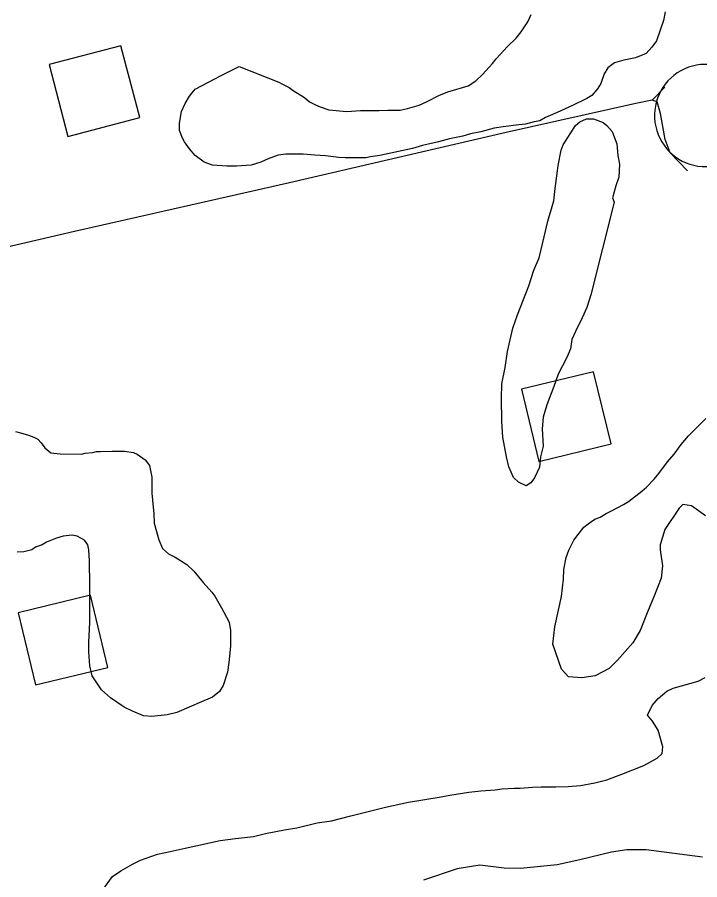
# Model space of a CAD drawing. Extents: x 3297753 to 3335611, y 652252 to 677623.
# Drawn here: x 3302295.5 to 3302663.3, y 674758.2 to 675222.9 of the extents above; entities that cross this region are included whole.
import ezdxf

# ---------------------------------------------------------------- set-up
doc = ezdxf.new("R2010")
doc.units = 0
for name, color, linetype in [('V-BLDG-OTLN', 7, 'Continuous'), ('V-ROAD-CNTR', 7, 'Continuous'), ('V-SITE-VEGE', 7, 'Continuous'), ('V-TOPO-SHOR', 7, 'Continuous')]:
    doc.layers.add(name, color=color, linetype=linetype)

msp = doc.modelspace()

# ---------------------------------------------------------------- linework, layer by layer
at = {"layer": 'V-BLDG-OTLN'}
for points in [[(3302312.67, 675197.34), (3302322.83, 675158.66), (3302361.52, 675168.82), (3302351.35, 675207.51)], [(3302606.06, 675031.87), (3302567.18, 675022.47), (3302576.57, 674983.59), (3302615.45, 674992.98)], [(3302334.89, 674911.44), (3302296.01, 674902.04), (3302305.4, 674863.16), (3302344.28, 674872.56)]]:
    msp.add_lwpolyline(points, close=True, dxfattribs=at)
at = {"layer": 'V-ROAD-CNTR'}
for centre, radius, start, end in [((3303617.45, 674890.77), 1457.8, 151.66554, 172.41968), ((3302666.44, 675169.94), 27.56, 45.4474, 339.5083)]:
    msp.add_arc(centre, radius, start, end, dxfattribs=at)
at = {"layer": 'V-SITE-VEGE'}
for points in [[(3302644.61, 675225.76), (3302643.77, 675221.09), (3302639.89, 675210.11), (3302637.41, 675206.81), (3302634.38, 675203.25), (3302628.6, 675201.07), (3302622.28, 675199.71), (3302617.33, 675198.35), (3302613.75, 675195.61), (3302611.82, 675192.32), (3302609.88, 675187.1), (3302608.22, 675184.36), (3302605.19, 675180.8), (3302602.44, 675179.16), (3302594.73, 675175.33), (3302586.48, 675171.51), (3302580.15, 675168.77), (3302577.13, 675167.14), (3302574.1, 675166.59), (3302569.43, 675165.23), (3302565.85, 675164.97), (3302557.33, 675163.89), (3302552.39, 675163.08), (3302545.23, 675161.17), (3302539.74, 675160.09), (3302535.61, 675158.73), (3302528.46, 675157.37), (3302522.41, 675155.74), (3302513.89, 675153.84), (3302508.39, 675152.21), (3302490.79, 675148.41), (3302485.84, 675147.59), (3302483.37, 675147.05), (3302472.1, 675147.08), (3302468.81, 675147.36), (3302461.66, 675148.21), (3302455.89, 675148.5), (3302449.58, 675149.07), (3302440.23, 675149.09), (3302436.11, 675148.55), (3302430.61, 675146.65), (3302426.76, 675144.73), (3302421.53, 675143.1), (3302413.56, 675142.57), (3302408.34, 675142.58), (3302400.64, 675143.15), (3302396.25, 675144.81), (3302391.32, 675148.4), (3302388.31, 675151.98), (3302385.57, 675155.83), (3302384.47, 675157.76), (3302382.84, 675161.89), (3302382.85, 675165.73), (3302383.96, 675172.05), (3302385.9, 675176.44), (3302388.38, 675180.28), (3302389.76, 675182.2), (3302391.42, 675184.12), (3302405.45, 675191.5), (3302415.08, 675196.42), (3302436.49, 675187.85), (3302438.41, 675186.74), (3302441.98, 675185.08), (3302444.17, 675183.43), (3302450.21, 675179.57), (3302452.95, 675177.36), (3302456.24, 675175.7), (3302458.71, 675174.6), (3302463.38, 675172.94), (3302473, 675172.09), (3302480.41, 675172.61), (3302490.58, 675172.59), (3302495.26, 675172.85), (3302501.85, 675172.83), (3302505.7, 675173.65), (3302512.03, 675175.55), (3302516.43, 675177.46), (3302522.75, 675180.75), (3302527.43, 675182.66), (3302538.43, 675185.92), (3302542.56, 675188.66), (3302546.14, 675191.95), (3302551.65, 675197.98), (3302553.58, 675200.45), (3302559.65, 675207.03), (3302564.33, 675211.69), (3302567.09, 675214.97), (3302570.68, 675220.46), (3302572.33, 675224.3)], [(3302645.88, 674983.39), (3302649.46, 674987.5), (3302653.32, 674992.71), (3302657.18, 674997.37), (3302666.55, 675006.69)], [(3302294.47, 674999.72), (3302297.21, 674998.89), (3302301.61, 674997.78), (3302304.35, 674996.68), (3302306.55, 674995.57), (3302308.47, 674993.64), (3302310.38, 674990.89), (3302313.67, 674988.13), (3302318.62, 674987.57), (3302330.16, 674987.54), (3302332.08, 674988.08), (3302336.2, 674988.35), (3302338.13, 674988.89), (3302340.33, 674988.89), (3302346.65, 674989.14)], [(3302346.65, 674989.14), (3302353.24, 674989.12), (3302358.19, 674988.29), (3302360.11, 674987.46), (3302364.5, 674984.42), (3302366.69, 674981.39), (3302368.04, 674975.07), (3302368.02, 674966.55), (3302368.29, 674962.7), (3302369.09, 674955.28), (3302369.35, 674950.34), (3302371.8, 674941.26), (3302373.71, 674936.58), (3302377, 674933.83), (3302380.57, 674931.9), (3302386.88, 674928.03), (3302390.71, 674924.45), (3302395.65, 674918.39), (3302400.3, 674913.16), (3302401.95, 674910.95), (3302405.5, 674904.62), (3302406.87, 674902.42), (3302409.6, 674896.92), (3302410.41, 674892.52), (3302410.39, 674884), (3302409.54, 674875.21), (3302408.7, 674869.99), (3302406.49, 674862.85), (3302404.55, 674859.56), (3302400.7, 674856.55), (3302393.55, 674853.55), (3302389.42, 674851.63), (3302381.44, 674848.36), (3302376.22, 674847), (3302367.97, 674846.19), (3302363.58, 674846.48), (3302357.54, 674848.97), (3302353.15, 674851.18), (3302345.74, 674856.15), (3302340.81, 674860.56), (3302335.88, 674867.99), (3302334.52, 674873.49), (3302333.99, 674880.91), (3302334, 674886.13), (3302334.58, 674896.85), (3302334.65, 674920.75), (3302334.39, 674926.25), (3302334.4, 674930.09), (3302334.14, 674935.87), (3302333.6, 674938.62), (3302331.68, 674941.09), (3302327.84, 674943.31), (3302325.09, 674943.86), (3302320.15, 674943.32), (3302316.57, 674942.24), (3302311.34, 674940.05), (3302308.87, 674938.68), (3302305.29, 674937.32), (3302303.36, 674935.95), (3302298.96, 674934.86), (3302295.39, 674934.6)], [(3302666.41, 674954.21), (3302658.73, 674959.72), (3302654.06, 674960.29), (3302652.13, 674958.37), (3302644.41, 674946.85), (3302641.91, 674938.61), (3302641.9, 674935.86), (3302643.25, 674927.34), (3302642.41, 674920.74), (3302638.54, 674910.59), (3302635.22, 674902.91), (3302631.07, 674892.48), (3302627.2, 674885.89), (3302618.93, 674876.57), (3302614.52, 674871.91), (3302606.82, 674868.08), (3302599.68, 674867.01), (3302592.53, 674867.57), (3302588.7, 674871.7), (3302584.06, 674885.18), (3302585.18, 674894.52), (3302588.8, 674910.73), (3302589.92, 674920.06), (3302589.94, 674925.28), (3302591.33, 674931.88), (3302592.72, 674935.72), (3302595.48, 674941.21), (3302597.68, 674944.22), (3302600.72, 674948.06), (3302603.2, 674949.98), (3302606.77, 674952.44), (3302609.53, 674953.54), (3302612.83, 674955.45), (3302616.13, 674957.09), (3302622.19, 674960.37), (3302624.94, 674962.01), (3302632.1, 674967.49), (3302634.58, 674969.68), (3302638.71, 674974.06), (3302641.19, 674977.08), (3302645.88, 674983.39)], [(3302385.92, 674775.25), (3302404.89, 674779.32), (3302413.14, 674780.4), (3302422.75, 674781.47), (3302429.35, 674783.1), (3302439.52, 674785), (3302446.12, 674786.08), (3302457.12, 674788.8), (3302464.82, 674789.88), (3302475.27, 674792.6), (3302493.97, 674797.22), (3302506.34, 674799.93), (3302522.84, 674802.64), (3302528.61, 674803.72), (3302538.78, 674805.34), (3302545.38, 674806.14), (3302553.07, 674806.68), (3302556.65, 674807.21), (3302563.24, 674807.47), (3302566.54, 674807.46), (3302573.14, 674808), (3302577.81, 674808.26), (3302585.77, 674808.24), (3302592.37, 674808.49), (3302598.97, 674809.03), (3302606.67, 674810.38), (3302613.27, 674812.01), (3302621.24, 674815.01), (3302633.07, 674819.65), (3302640.23, 674823.75), (3302642.98, 674826.22), (3302643.27, 674829.79), (3302640.81, 674838.86), (3302637.81, 674843.55), (3302635.07, 674846.85), (3302637.56, 674852.06), (3302640.86, 674855.9), (3302645.54, 674859.74), (3302648.85, 674861.38), (3302662.32, 674865.19), (3302666.17, 674867.1)], [(3302341.62, 674752.84), (3302346.85, 674759.97), (3302351.26, 674762.98), (3302357.59, 674766.53), (3302361.99, 674768.72), (3302371.07, 674771.99), (3302377.94, 674773.35), (3302385.92, 674775.25)], [(3302664.81, 674770.38), (3302634.32, 674774.31), (3302623.88, 674774.33), (3302615.63, 674772.98), (3302598.58, 674768.91), (3302586.49, 674766.19), (3302566.7, 674764.32), (3302557.9, 674764.35), (3302544.72, 674766.03), (3302532.62, 674764.14), (3302514.47, 674757.87)]]:
    msp.add_lwpolyline(points, dxfattribs=at)
msp.add_lwpolyline([(3302604.63, 675073.36), (3302602.41, 675066.49), (3302599.92, 675061), (3302596.33, 675053.59), (3302594.4, 675049.2), (3302593.56, 675044.26), (3302591.62, 675039.59), (3302586.92, 675030.54), (3302584.71, 675023.95), (3302580.83, 675014.07), (3302578.89, 675007.48), (3302578.33, 675001.16), (3302578.85, 674991.81), (3302577.46, 674986.05), (3302576.9, 674980.55), (3302574.13, 674974.79), (3302572.21, 674972.05), (3302569.73, 674970.41), (3302565.61, 674972.34), (3302562.87, 674974.82), (3302560.41, 674980.6), (3302559.05, 674986.1), (3302557.16, 674996.55), (3302556.63, 675005.06), (3302556.39, 675017.43), (3302556.68, 675025.4), (3302558.36, 675034.19), (3302559.75, 675042.7), (3302562.54, 675055.33), (3302565.03, 675062.47), (3302571.12, 675078.12), (3302573.89, 675086.63), (3302576.65, 675093.22), (3302579.43, 675104.48), (3302581.38, 675112.99), (3302584.7, 675123.97), (3302585.27, 675130.57), (3302586.67, 675140.18), (3302586.95, 675142.93), (3302588.62, 675151.17), (3302589.73, 675154.19), (3302596.35, 675164.61), (3302598.56, 675166.53), (3302602.14, 675168.17), (3302605.98, 675168.16), (3302611.2, 675166.22), (3302613.12, 675164.56), (3302616.13, 675161.26), (3302617.22, 675158.51), (3302618.58, 675154.66), (3302619.12, 675148.33), (3302619.93, 675143.66), (3302619.64, 675136.79), (3302617.98, 675132.12), (3302616.31, 675125.54), (3302617.13, 675123.33)], close=True, dxfattribs=at)
at = {"layer": 'V-TOPO-SHOR'}
msp.add_line((3302644.43, 675185.22), (3302637.62, 675178.18), dxfattribs=at)
msp.add_lwpolyline([(3302656.65, 675140.21), (3302647.27, 675149.89), (3302644.64, 675156.96), (3302642.02, 675171.1), (3302640.27, 675177.29), (3302637.62, 675178.18), (3302628.79, 675176.44), (3302558.94, 675160.72), (3302442.23, 675133.65), (3302326.41, 675107.45), (3302221.21, 675083)], dxfattribs=at)

doc.saveas('drawing.dxf')
